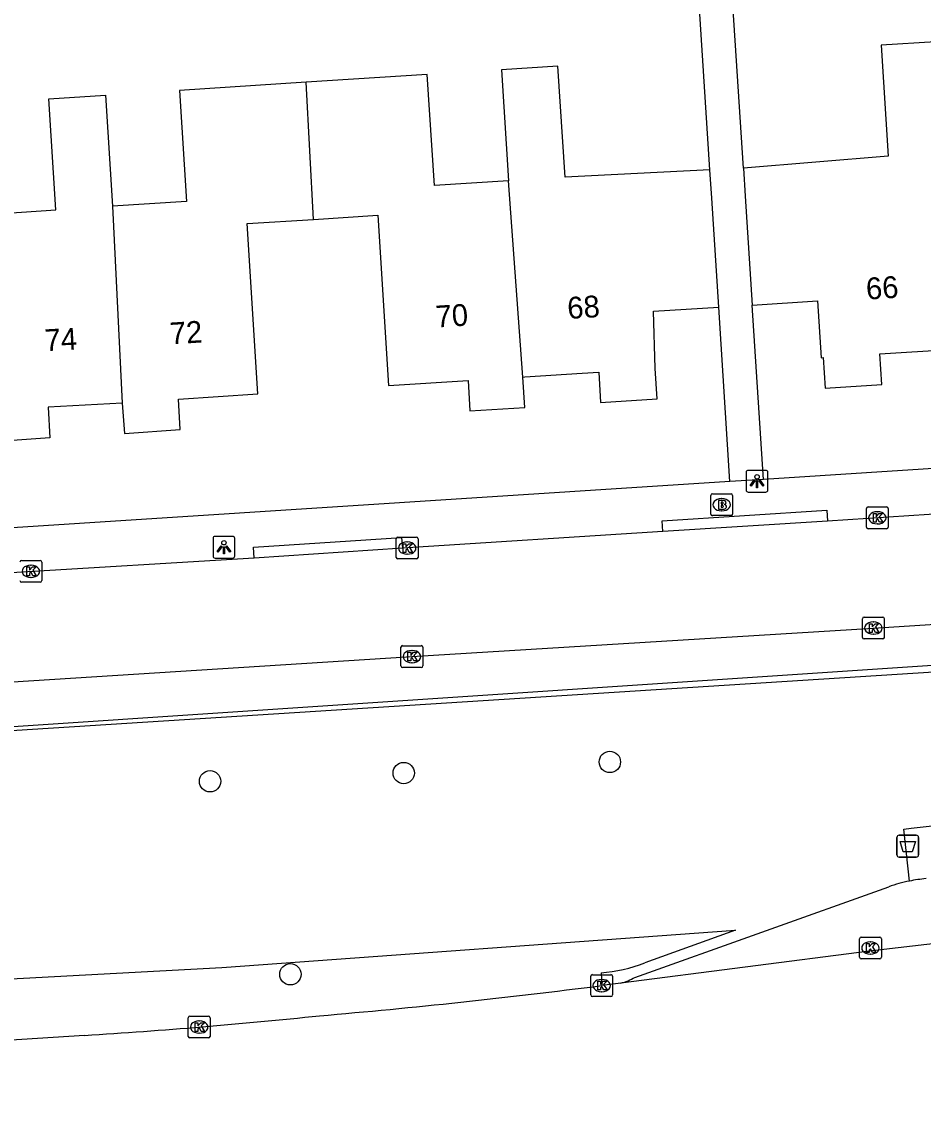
# Model space of a CAD drawing. Extents: x 159628 to 160723, y 388176 to 389416.
# Drawn here: x 160315.14 to 160356.46, y 388316.79 to 388366.26 of the extents above; entities that cross this region are included whole.
import ezdxf

# ---------------------------------------------------------------- set-up
doc = ezdxf.new("R2010")
doc.units = 0
for name, color, linetype in [('IMGEO_Afvalbak', 7, 'Continuous'), ('IMGEO_Boom', 7, 'Continuous'), ('IMGEO_Brandkraan', 7, 'Continuous'), ('IMGEO_Groenvoorziening', 7, 'Continuous'), ('IMGEO_Kolk', 7, 'Continuous'), ('IMGEO_Lichtpunt', 7, 'Continuous'), ('IMGEO_Pand', 7, 'Continuous'), ('IMGEO_Pand_nummerreeks', 7, 'Continuous'), ('IMGEO_Rijbaan_lokaal_gesloten', 7, 'Continuous'), ('IMGEO_Rijbaan_lokaal_open', 7, 'Continuous'), ('IMGEO_Rijbaan_regionaal_gesloten', 7, 'Continuous'), ('IMGEO_Voetpad_open', 7, 'Continuous')]:
    doc.layers.add(name, color=color, linetype=linetype)

msp = doc.modelspace()

# ---------------------------------------------------------------- linework, layer by layer
at = {"layer": 'IMGEO_Afvalbak'}
for p, q in [((160355.242, 388328.087), (160355.242, 388328.887)), ((160355.242, 388328.887), (160355.242, 388328.087)), ((160355.342, 388328.987), (160356.132, 388328.987)), ((160356.132, 388328.987), (160355.342, 388328.987)), ((160356.232, 388328.887), (160356.232, 388328.087)), ((160356.232, 388328.087), (160356.232, 388328.887)), ((160356.132, 388327.987), (160355.342, 388327.987)), ((160355.342, 388327.987), (160356.132, 388327.987))]:
    msp.add_line(p, q, dxfattribs=at)
msp.add_lwpolyline([(160355.385, 388328.701), (160356.089, 388328.701), (160355.94, 388328.231), (160355.534, 388328.231), (160355.385, 388328.701)], dxfattribs=at)
for centre, start, end in [((160355.342, 388328.887), 90, 180), ((160355.342, 388328.887), 90, 180), ((160356.132, 388328.887), 0, 90), ((160356.132, 388328.887), 360, 90), ((160355.342, 388328.087), 180, 270), ((160355.342, 388328.087), 180, 270), ((160356.132, 388328.087), 270, 0), ((160356.132, 388328.087), 270, 0)]:
    msp.add_arc(centre, 0.1, start, end, dxfattribs=at)
at = {"layer": 'IMGEO_Boom'}
for centre in [(160342.09, 388332.347), (160332.647, 388331.833), (160323.775, 388331.46), (160327.454, 388322.617)]:
    msp.add_circle(centre, 0.489, dxfattribs=at)
at = {"layer": 'IMGEO_Brandkraan'}
for p, q in [((160346.715, 388343.701), (160346.715, 388344.553)), ((160346.79, 388344.627), (160347.642, 388344.627)), ((160347.203, 388344.407), (160347.228, 388344.407)), ((160347.716, 388344.553), (160347.716, 388343.701)), ((160347.642, 388343.627), (160346.79, 388343.627)), ((160347.226, 388343.847), (160347.201, 388343.847))]:
    msp.add_line(p, q, dxfattribs=at)
for points in [[(160346.715, 388343.701), (160346.715, 388344.553)], [(160346.79, 388344.627), (160347.642, 388344.627)], [(160347.716, 388344.553), (160347.716, 388343.701)], [(160347.063, 388344.327), (160347.063, 388343.927), (160347.276, 388343.927)], [(160347.294, 388344.327), (160347.063, 388344.327)], [(160347.242, 388344.246), (160347.188, 388344.246), (160347.188, 388344.17)], [(160347.188, 388344.17), (160347.241, 388344.17)], [(160347.25, 388344.094), (160347.188, 388344.094), (160347.188, 388344.013)], [(160347.188, 388344.013), (160347.25, 388344.013)], [(160347.642, 388343.627), (160346.79, 388343.627)]]:
    msp.add_lwpolyline(points, dxfattribs=at)
for centre, radius, start, end in [((160346.792, 388344.551), 0.0765, 91.552, 178.448), ((160346.792, 388344.551), 0.0765, 91.552, 178.448), ((160347.64, 388344.551), 0.0765, 1.552, 88.448), ((160347.64, 388344.551), 0.0765, 1.552, 88.448), ((160347.243, 388344.208), 0.0379, 267.8285, 90.9355), ((160347.251, 388344.053), 0.0404, 269.8759, 90.5077), ((160347.282, 388344.178), 0.251, 268.6676, 293.5347), ((160347.298, 388344.182), 0.145, 59.4692, 91.5367), ((160347.323, 388344.229), 0.0922, 285.5137, 58.1501), ((160347.328, 388344.037), 0.105, 301.3115, 78.989), ((160346.792, 388343.703), 0.0765, 181.552, 268.448), ((160346.792, 388343.703), 0.0765, 181.552, 268.448), ((160347.64, 388343.703), 0.0765, 271.552, 358.448), ((160347.64, 388343.703), 0.0765, 271.552, 358.448)]:
    msp.add_arc(centre, radius, start, end, dxfattribs=at)
for centre, major_axis, ratio, start_param, end_param in [((160347.202, 388344.127), (-0.387, 0.002), 0.722429, 4.712389, 7.853982), ((160347.227, 388344.127), (-0.39, 0.002), 0.717154, 1.570796, 4.712389)]:
    msp.add_ellipse(centre, major_axis=major_axis, ratio=ratio, start_param=start_param, end_param=end_param, dxfattribs=at)
at = {"layer": 'IMGEO_Groenvoorziening'}
for points in [[(160281.704, 388320.643), (160324.312, 388322.922), (160347.85, 388324.637), (160343.696, 388323.137)], [(160341.687, 388322.682), (160341.716, 388322.099)]]:
    msp.add_lwpolyline(points, dxfattribs=at)
msp.add_arc((160341.008, 388330.345), 7.693, 275.0672, 290.455, dxfattribs=at)
at = {"layer": 'IMGEO_Kolk'}
for p, q in [((160353.845, 388343.104), (160353.845, 388343.956)), ((160353.92, 388344.03), (160354.772, 388344.03)), ((160354.846, 388343.956), (160354.846, 388343.104)), ((160354.333, 388343.81), (160354.358, 388343.81)), ((160354.772, 388343.03), (160353.92, 388343.03)), ((160354.356, 388343.25), (160354.331, 388343.25)), ((160332.306, 388341.717), (160332.306, 388342.569)), ((160332.381, 388342.643), (160333.233, 388342.643)), ((160332.794, 388342.423), (160332.819, 388342.423)), ((160333.307, 388342.569), (160333.307, 388341.717)), ((160315.139, 388341.576), (160315.991, 388341.576)), ((160316.065, 388341.502), (160316.065, 388340.65)), ((160333.233, 388341.643), (160332.381, 388341.643)), ((160332.817, 388341.863), (160332.792, 388341.863)), ((160315.552, 388341.356), (160315.577, 388341.356)), ((160315.991, 388340.576), (160315.139, 388340.576)), ((160315.575, 388340.796), (160315.55, 388340.796)), ((160353.74, 388338.979), (160354.592, 388338.979)), ((160353.665, 388338.053), (160353.665, 388338.905)), ((160354.153, 388338.759), (160354.178, 388338.759)), ((160354.666, 388338.905), (160354.666, 388338.053)), ((160354.592, 388337.979), (160353.74, 388337.979)), ((160354.176, 388338.199), (160354.151, 388338.199)), ((160332.521, 388336.745), (160332.521, 388337.597)), ((160332.596, 388337.671), (160333.448, 388337.671)), ((160333.522, 388337.597), (160333.522, 388336.745)), ((160333.009, 388337.451), (160333.034, 388337.451)), ((160333.448, 388336.671), (160332.596, 388336.671)), ((160333.032, 388336.891), (160333.007, 388336.891)), ((160353.529, 388323.394), (160353.529, 388324.246)), ((160353.604, 388324.32), (160354.456, 388324.32)), ((160354.53, 388324.246), (160354.53, 388323.394)), ((160354.017, 388324.1), (160354.042, 388324.1)), ((160354.456, 388323.32), (160353.604, 388323.32)), ((160354.04, 388323.54), (160354.015, 388323.54)), ((160341.215, 388321.673), (160341.215, 388322.525)), ((160341.29, 388322.599), (160342.142, 388322.599)), ((160341.703, 388322.379), (160341.728, 388322.379)), ((160342.216, 388322.525), (160342.216, 388321.673)), ((160341.726, 388321.819), (160341.701, 388321.819)), ((160342.142, 388321.599), (160341.29, 388321.599)), ((160322.851, 388320.699), (160323.703, 388320.699)), ((160322.776, 388319.773), (160322.776, 388320.625)), ((160323.264, 388320.479), (160323.289, 388320.479)), ((160323.777, 388320.625), (160323.777, 388319.773)), ((160323.703, 388319.699), (160322.851, 388319.699)), ((160323.287, 388319.919), (160323.262, 388319.919))]:
    msp.add_line(p, q, dxfattribs=at)
for points in [[(160353.845, 388343.104), (160353.845, 388343.956)], [(160353.92, 388344.03), (160354.772, 388344.03)], [(160354.846, 388343.956), (160354.846, 388343.104)], [(160354.166, 388343.73), (160354.289, 388343.73), (160354.289, 388343.579), (160354.419, 388343.73), (160354.583, 388343.73), (160354.437, 388343.579), (160354.59, 388343.33), (160354.438, 388343.33), (160354.353, 388343.494), (160354.289, 388343.427), (160354.289, 388343.33), (160354.166, 388343.33), (160354.166, 388343.73)], [(160354.772, 388343.03), (160353.92, 388343.03)], [(160332.306, 388341.717), (160332.306, 388342.569)], [(160332.381, 388342.643), (160333.233, 388342.643)], [(160333.307, 388342.569), (160333.307, 388341.717)], [(160332.627, 388342.343), (160332.75, 388342.343), (160332.75, 388342.192), (160332.88, 388342.343), (160333.044, 388342.343), (160332.898, 388342.192), (160333.051, 388341.943), (160332.899, 388341.943), (160332.814, 388342.107), (160332.75, 388342.04), (160332.75, 388341.943), (160332.627, 388341.943), (160332.627, 388342.343)], [(160315.139, 388341.576), (160315.991, 388341.576)], [(160316.065, 388341.502), (160316.065, 388340.65)], [(160333.233, 388341.643), (160332.381, 388341.643)], [(160315.385, 388341.276), (160315.508, 388341.276), (160315.508, 388341.125), (160315.638, 388341.276), (160315.802, 388341.276), (160315.656, 388341.125), (160315.809, 388340.876), (160315.657, 388340.876), (160315.572, 388341.04), (160315.508, 388340.973), (160315.508, 388340.876), (160315.385, 388340.876), (160315.385, 388341.276)], [(160315.991, 388340.576), (160315.139, 388340.576)], [(160353.74, 388338.979), (160354.592, 388338.979)], [(160353.665, 388338.053), (160353.665, 388338.905)], [(160353.986, 388338.679), (160354.109, 388338.679), (160354.109, 388338.528), (160354.239, 388338.679), (160354.403, 388338.679), (160354.257, 388338.528), (160354.41, 388338.279), (160354.258, 388338.279), (160354.173, 388338.443), (160354.109, 388338.376), (160354.109, 388338.279), (160353.986, 388338.279), (160353.986, 388338.679)], [(160354.666, 388338.905), (160354.666, 388338.053)], [(160354.592, 388337.979), (160353.74, 388337.979)], [(160332.521, 388336.745), (160332.521, 388337.597)], [(160332.596, 388337.671), (160333.448, 388337.671)], [(160333.522, 388337.597), (160333.522, 388336.745)], [(160332.842, 388337.371), (160332.965, 388337.371), (160332.965, 388337.22), (160333.095, 388337.371), (160333.259, 388337.371), (160333.113, 388337.22), (160333.266, 388336.971), (160333.114, 388336.971), (160333.029, 388337.135), (160332.965, 388337.068), (160332.965, 388336.971), (160332.842, 388336.971), (160332.842, 388337.371)], [(160333.448, 388336.671), (160332.596, 388336.671)], [(160353.529, 388323.394), (160353.529, 388324.246)], [(160353.604, 388324.32), (160354.456, 388324.32)], [(160354.53, 388324.246), (160354.53, 388323.394)], [(160353.85, 388324.02), (160353.973, 388324.02), (160353.973, 388323.869), (160354.103, 388324.02), (160354.267, 388324.02), (160354.121, 388323.869), (160354.274, 388323.62), (160354.122, 388323.62), (160354.037, 388323.784), (160353.973, 388323.717), (160353.973, 388323.62), (160353.85, 388323.62), (160353.85, 388324.02)], [(160354.456, 388323.32), (160353.604, 388323.32)], [(160341.215, 388321.673), (160341.215, 388322.525)], [(160341.29, 388322.599), (160342.142, 388322.599)], [(160341.536, 388322.299), (160341.659, 388322.299), (160341.659, 388322.148), (160341.789, 388322.299), (160341.953, 388322.299), (160341.807, 388322.148), (160341.96, 388321.899), (160341.808, 388321.899), (160341.723, 388322.063), (160341.659, 388321.996), (160341.659, 388321.899), (160341.536, 388321.899), (160341.536, 388322.299)], [(160342.216, 388322.525), (160342.216, 388321.673)], [(160342.142, 388321.599), (160341.29, 388321.599)], [(160322.851, 388320.699), (160323.703, 388320.699)], [(160322.776, 388319.773), (160322.776, 388320.625)], [(160323.097, 388320.399), (160323.22, 388320.399), (160323.22, 388320.248), (160323.35, 388320.399), (160323.514, 388320.399), (160323.368, 388320.248), (160323.521, 388319.999), (160323.369, 388319.999), (160323.284, 388320.163), (160323.22, 388320.096), (160323.22, 388319.999), (160323.097, 388319.999), (160323.097, 388320.399)], [(160323.777, 388320.625), (160323.777, 388319.773)], [(160323.703, 388319.699), (160322.851, 388319.699)]]:
    msp.add_lwpolyline(points, dxfattribs=at)
for centre, start, end in [((160353.922, 388343.954), 91.552, 178.448), ((160353.922, 388343.954), 91.552, 178.448), ((160354.77, 388343.954), 1.552, 88.448), ((160354.77, 388343.954), 1.552, 88.448), ((160353.922, 388343.106), 181.552, 268.448), ((160353.922, 388343.106), 181.552, 268.448), ((160354.77, 388343.106), 271.552, 358.448), ((160354.77, 388343.106), 271.552, 358.448), ((160332.383, 388342.567), 91.552, 178.448), ((160332.383, 388342.567), 91.552, 178.448), ((160333.231, 388342.567), 1.552, 88.448), ((160333.231, 388342.567), 1.552, 88.448), ((160315.141, 388341.5), 91.552, 178.448), ((160315.141, 388341.5), 91.552, 178.448), ((160315.989, 388341.5), 1.552, 88.448), ((160315.989, 388341.5), 1.552, 88.448), ((160332.383, 388341.719), 181.552, 268.448), ((160332.383, 388341.719), 181.552, 268.448), ((160333.231, 388341.719), 271.552, 358.448), ((160333.231, 388341.719), 271.552, 358.448), ((160315.141, 388340.652), 181.552, 268.448), ((160315.141, 388340.652), 181.552, 268.448), ((160315.989, 388340.652), 271.552, 358.448), ((160315.989, 388340.652), 271.552, 358.448), ((160353.742, 388338.903), 91.552, 178.448), ((160353.742, 388338.903), 91.552, 178.448), ((160354.59, 388338.903), 1.552, 88.448), ((160354.59, 388338.903), 1.552, 88.448), ((160353.742, 388338.055), 181.552, 268.448), ((160353.742, 388338.055), 181.552, 268.448), ((160354.59, 388338.055), 271.552, 358.448), ((160354.59, 388338.055), 271.552, 358.448), ((160332.598, 388337.595), 91.552, 178.448), ((160332.598, 388337.595), 91.552, 178.448), ((160333.446, 388337.595), 1.552, 88.448), ((160333.446, 388337.595), 1.552, 88.448), ((160332.598, 388336.747), 181.552, 268.448), ((160332.598, 388336.747), 181.552, 268.448), ((160333.446, 388336.747), 271.552, 358.448), ((160333.446, 388336.747), 271.552, 358.448), ((160353.606, 388324.244), 91.552, 178.448), ((160353.606, 388324.244), 91.552, 178.448), ((160354.454, 388324.244), 1.552, 88.448), ((160354.454, 388324.244), 1.552, 88.448), ((160353.606, 388323.396), 181.552, 268.448), ((160353.606, 388323.396), 181.552, 268.448), ((160354.454, 388323.396), 271.552, 358.448), ((160354.454, 388323.396), 271.552, 358.448), ((160341.292, 388322.523), 91.552, 178.448), ((160341.292, 388322.523), 91.552, 178.448), ((160342.14, 388322.523), 1.552, 88.448), ((160342.14, 388322.523), 1.552, 88.448), ((160341.292, 388321.675), 181.552, 268.448), ((160341.292, 388321.675), 181.552, 268.448), ((160342.14, 388321.675), 271.552, 358.448), ((160342.14, 388321.675), 271.552, 358.448), ((160322.853, 388320.623), 91.552, 178.448), ((160322.853, 388320.623), 91.552, 178.448), ((160323.701, 388320.623), 1.552, 88.448), ((160323.701, 388320.623), 1.552, 88.448), ((160322.853, 388319.775), 181.552, 268.448), ((160322.853, 388319.775), 181.552, 268.448), ((160323.701, 388319.775), 271.552, 358.448), ((160323.701, 388319.775), 271.552, 358.448)]:
    msp.add_arc(centre, 0.0765, start, end, dxfattribs=at)
for centre, major_axis, ratio, start_param, end_param in [((160354.332, 388343.53), (-0.387, 0.002), 0.722429, 4.712389, 7.853982), ((160354.357, 388343.53), (-0.39, 0.002), 0.717154, 1.570796, 4.712389), ((160332.793, 388342.143), (-0.387, 0.002), 0.722429, 4.712389, 7.853982), ((160332.818, 388342.143), (-0.39, 0.002), 0.717154, 1.570796, 4.712389), ((160315.551, 388341.076), (-0.387, 0.002), 0.722429, 4.712389, 7.853982), ((160315.576, 388341.076), (-0.39, 0.002), 0.717154, 1.570796, 4.712389), ((160354.152, 388338.479), (-0.387, 0.002), 0.722429, 4.712389, 7.853982), ((160354.177, 388338.479), (-0.39, 0.002), 0.717154, 1.570796, 4.712389), ((160333.008, 388337.171), (-0.387, 0.002), 0.722429, 4.712389, 7.853982), ((160333.033, 388337.171), (-0.39, 0.002), 0.717154, 1.570796, 4.712389), ((160354.016, 388323.82), (-0.387, 0.002), 0.722429, 4.712389, 7.853982), ((160354.041, 388323.82), (-0.39, 0.002), 0.717154, 1.570796, 4.712389), ((160341.702, 388322.099), (-0.387, 0.002), 0.722429, 4.712389, 7.853982), ((160341.727, 388322.099), (-0.39, 0.002), 0.717154, 1.570796, 4.712389), ((160323.263, 388320.199), (-0.387, 0.002), 0.722429, 4.712389, 7.853982), ((160323.288, 388320.199), (-0.39, 0.002), 0.717154, 1.570796, 4.712389)]:
    msp.add_ellipse(centre, major_axis=major_axis, ratio=ratio, start_param=start_param, end_param=end_param, dxfattribs=at)
at = {"layer": 'IMGEO_Lichtpunt'}
for p, q in [((160348.336, 388345.608), (160348.336, 388344.801)), ((160348.336, 388345.608), (160348.336, 388344.801)), ((160349.238, 388345.703), (160348.43, 388345.703)), ((160349.238, 388345.703), (160348.43, 388345.703)), ((160349.332, 388344.801), (160349.332, 388345.608)), ((160349.332, 388344.801), (160349.332, 388345.608)), ((160348.43, 388344.707), (160349.238, 388344.707)), ((160348.43, 388344.707), (160349.238, 388344.707)), ((160323.909, 388342.585), (160323.909, 388341.778)), ((160323.909, 388342.585), (160323.909, 388341.778)), ((160324.811, 388342.68), (160324.003, 388342.68)), ((160324.811, 388342.68), (160324.003, 388342.68)), ((160324.905, 388341.778), (160324.905, 388342.585)), ((160324.905, 388341.778), (160324.905, 388342.585)), ((160324.003, 388341.684), (160324.811, 388341.684)), ((160324.003, 388341.684), (160324.811, 388341.684))]:
    msp.add_line(p, q, dxfattribs=at)
for points in [[(160348.71, 388345.272), (160348.749, 388345.244), (160348.561, 388344.982), (160348.523, 388345.009), (160348.71, 388345.272)], [(160348.812, 388345.224), (160348.859, 388345.224), (160348.859, 388344.902), (160348.812, 388344.902), (160348.812, 388345.224)], [(160348.922, 388345.244), (160348.96, 388345.271), (160349.147, 388345.009), (160349.108, 388344.981), (160348.922, 388345.244)], [(160324.283, 388342.249), (160324.322, 388342.221), (160324.134, 388341.959), (160324.096, 388341.986), (160324.283, 388342.249)], [(160324.385, 388342.201), (160324.432, 388342.201), (160324.432, 388341.879), (160324.385, 388341.879), (160324.385, 388342.201)], [(160324.495, 388342.221), (160324.533, 388342.248), (160324.72, 388341.986), (160324.681, 388341.958), (160324.495, 388342.221)]]:
    msp.add_lwpolyline(points, dxfattribs=at)
for centre in [(160348.835, 388345.406), (160324.408, 388342.383)]:
    msp.add_circle(centre, 0.0994, dxfattribs=at)
for centre, start, end in [((160348.43, 388345.608), 90, 180), ((160348.43, 388345.608), 90, 180), ((160349.238, 388345.608), 0, 90), ((160349.238, 388345.608), 0, 90), ((160348.43, 388344.801), 180, 270), ((160348.43, 388344.801), 180, 270), ((160349.238, 388344.801), 270, 0), ((160349.238, 388344.801), 270, 360), ((160324.003, 388342.585), 90, 180), ((160324.003, 388342.585), 90, 180), ((160324.811, 388342.585), 0, 90), ((160324.811, 388342.585), 0, 90), ((160324.003, 388341.778), 180, 270), ((160324.003, 388341.778), 180, 270), ((160324.811, 388341.778), 270, 0), ((160324.811, 388341.778), 270, 360)]:
    msp.add_arc(centre, 0.0946, start, end, dxfattribs=at)
at = {"layer": 'IMGEO_Pand'}
for points in [[(160357.341, 388360.249), (160357.011, 388365.337), (160354.515, 388365.177), (160354.844, 388360.091), (160348.209, 388359.554)], [(160346.673, 388359.469), (160340.042, 388359.141), (160339.714, 388364.227), (160337.12, 388364.059), (160337.447, 388358.972)], [(160337.447, 388358.972), (160334.056, 388358.753), (160333.728, 388363.839), (160328.176, 388363.482)], [(160328.176, 388363.482), (160322.369, 388363.108), (160322.695, 388358.021), (160319.305, 388357.802)], [(160328.519, 388357.199), (160328.176, 388363.482)], [(160309.948, 388360.331), (160313.118, 388360.535), (160313.319, 388357.414), (160316.709, 388357.633), (160316.383, 388362.72), (160318.977, 388362.888), (160319.305, 388357.802)], [(160347.077, 388353.186), (160346.756, 388358.176), (160346.673, 388359.469)], [(160348.209, 388359.554), (160348.293, 388358.261), (160348.615, 388353.271)], [(160338.098, 388349.979), (160337.447, 388358.972)], [(160319.305, 388357.802), (160319.75, 388348.781)], [(160328.519, 388357.199), (160331.453, 388357.386), (160331.95, 388349.585), (160335.593, 388349.818), (160335.682, 388348.423), (160338.199, 388348.583), (160338.098, 388349.979)], [(160319.75, 388348.781), (160319.853, 388347.396), (160322.409, 388347.574), (160322.321, 388348.97), (160325.963, 388349.203), (160325.467, 388357.005), (160328.519, 388357.199)], [(160319.75, 388348.781), (160316.355, 388348.596), (160316.431, 388347.197), (160313.853, 388347.012), (160313.763, 388348.411), (160313.663, 388348.404), (160313.291, 388354.242), (160310.29, 388354.051)], [(160348.615, 388353.271), (160351.599, 388353.463), (160351.766, 388350.86), (160351.866, 388350.866), (160351.957, 388349.471), (160354.551, 388349.639), (160354.462, 388351.035), (160355.677, 388351.115), (160357.924, 388351.26)], [(160338.098, 388349.979), (160338.188, 388349.985), (160340.816, 388350.152), (160341.579, 388350.201), (160341.669, 388348.805), (160344.256, 388348.98), (160344.166, 388350.376), (160344.096, 388352.995), (160347.077, 388353.186)]]:
    msp.add_lwpolyline(points, dxfattribs=at)
at = {"layer": 'IMGEO_Rijbaan_lokaal_gesloten'}
msp.add_lwpolyline([(160343.242, 388322.473), (160354.869, 388326.625)], dxfattribs=at)
for centre, radius, start, end in [((160357.234, 388319.859), 7.168, 101.4049, 109.269), ((160357.287, 388319.674), 7.36, 95.538, 101.5235), ((160341.737, 388325.278), 3.183, 285.5172, 298.2066)]:
    msp.add_arc(centre, radius, start, end, dxfattribs=at)
at = {"layer": 'IMGEO_Rijbaan_lokaal_open'}
for points in [[(160364.171, 388344.172), (160352.061, 388343.382)], [(160352.061, 388343.382), (160344.519, 388342.899)], [(160344.519, 388342.899), (160332.583, 388342.134)], [(160332.583, 388342.134), (160325.8, 388341.684)], [(160325.8, 388341.684), (160314.658, 388341.002)], [(160275.549, 388333.506), (160277.03, 388333.628), (160295.034, 388334.739), (160313.523, 388335.939), (160333.018, 388337.172), (160354.162, 388338.48), (160373.652, 388339.721), (160391.07, 388340.815), (160393.502, 388340.981)]]:
    msp.add_lwpolyline(points, dxfattribs=at)
at = {"layer": 'IMGEO_Rijbaan_regionaal_gesloten'}
for points in [[(160384.175, 388326.99), (160373.808, 388325.977), (160353.994, 388323.671), (160342.589, 388322.211)], [(160342.589, 388322.211), (160341.716, 388322.099)], [(160318.024, 388319.817), (160270.613, 388316.793)]]:
    msp.add_lwpolyline(points, dxfattribs=at)
for centre, radius, start, end in [((160302.339, 388628.926), 309.343, 274.90408, 277.31316), ((160301.849, 388578.545), 259.233, 273.57738, 275.964)]:
    msp.add_arc(centre, radius, start, end, dxfattribs=at)
at = {"layer": 'IMGEO_Voetpad_open'}
for points in [[(160348.209, 388359.554), (160347.114, 388376.412), (160411.78, 388380.613), (160409.838, 388402.789)], [(160346.673, 388359.469), (160345.587, 388376.387), (160345.396, 388376.378)], [(160347.594, 388345.191), (160347.077, 388353.186)], [(160349.131, 388345.29), (160348.615, 388353.271)], [(160437.814, 388351.02), (160389.96, 388347.928), (160349.131, 388345.29)], [(160347.594, 388345.191), (160272.851, 388340.361)], [(160349.131, 388345.29), (160347.594, 388345.191)], [(160344.519, 388342.899), (160344.488, 388343.397), (160352.03, 388343.88), (160352.061, 388343.382)], [(160325.8, 388341.684), (160325.767, 388342.182), (160332.55, 388342.632), (160332.583, 388342.134)], [(160391.029, 388339.034), (160390.519, 388339), (160309.462, 388333.599), (160278.438, 388331.908)], [(160393.947, 388338.809), (160390.545, 388338.593), (160278.645, 388331.479)], [(160355.817, 388326.885), (160355.756, 388327.455), (160355.559, 388329.272), (160355.899, 388329.309), (160371.306, 388331.042), (160378.988, 388329.988), (160392.7, 388330.877), (160393.698, 388330.938)]]:
    msp.add_lwpolyline(points, dxfattribs=at)

# ---------------------------------------------------------------- texts
at = {"layer": 'IMGEO_Pand_nummerreeks'}
for s, rotation, p in [('66', 3.7013, (160353.857, 388353.52)), ('70', 3.6612, (160334.139, 388352.244)), ('68', 3.644, (160340.172, 388352.635)), ('72', 3.6606, (160321.963, 388351.47)), ('74', 3.1191, (160316.218, 388351.16))]:
    msp.add_text(s, height=1, rotation=rotation, dxfattribs=at).set_placement(p)

doc.saveas('drawing.dxf')
